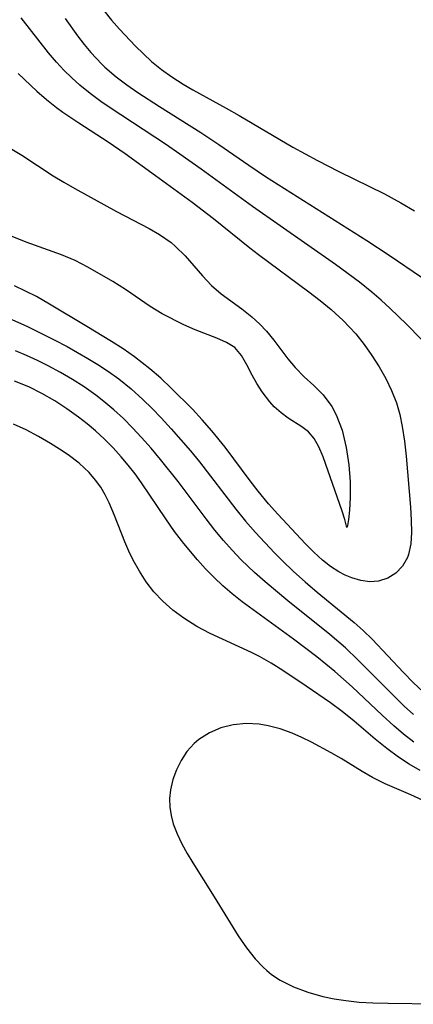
# Model space of a CAD drawing. Header units: metres. Extents: x 1073367 to 1082519, y 1569854 to 1574957.
# Tile 968 of 1056: x 1079879 to 1079927, y 1573300 to 1573419. Entities that reach past the tile are written whole.
import ezdxf

# ---------------------------------------------------------------- set-up
doc = ezdxf.new("R2010")
doc.units = ezdxf.units.M
doc.layers.add('CGG_CurvaNivelLidar_v1', color=253, linetype='Continuous', lineweight=30)

msp = doc.modelspace()

# ---------------------------------------------------------------- linework, layer by layer
at = {"layer": 'CGG_CurvaNivelLidar_v1'}
for p, q in [((1079889.1005, 1573420.4231, 72), (1079890.0403, 1573419.2804, 72)), ((1079882.4058, 1573415.3283, 71), (1079879.1116, 1573419.5439, 71)), ((1079884.4225, 1573419.4715, 71.5), (1079885.9373, 1573417.3477, 71.5)), ((1079890.0403, 1573419.2804, 72), (1079891.0186, 1573418.1748, 72)), ((1079891.0186, 1573418.1748, 72), (1079892.9495, 1573416.1176, 72)), ((1079885.9373, 1573417.3477, 71.5), (1079886.7298, 1573416.3184, 71.5)), ((1079886.7298, 1573416.3184, 71.5), (1079887.5304, 1573415.3549, 71.5)), ((1079892.9495, 1573416.1176, 72), (1079893.9021, 1573415.1687, 72)), ((1079883.3769, 1573414.1805, 71), (1079882.4058, 1573415.3283, 71)), ((1079887.5304, 1573415.3549, 71.5), (1079888.8537, 1573413.9544, 71.5)), ((1079893.9021, 1573415.1687, 72), (1079894.8938, 1573414.2644, 72)), ((1079884.2768, 1573413.2049, 71), (1079883.3769, 1573414.1805, 71)), ((1079885.2193, 1573412.2706, 71), (1079884.2768, 1573413.2049, 71)), ((1079888.8537, 1573413.9544, 71.5), (1079889.25, 1573413.5815, 71.5)), ((1079889.25, 1573413.5815, 71.5), (1079890.6117, 1573412.4204, 71.5)), ((1079894.8938, 1573414.2644, 72), (1079896.0835, 1573413.3076, 72)), ((1079896.0835, 1573413.3076, 72), (1079897.3315, 1573412.4169, 72)), ((1079878.7531, 1573412.7916, 70.5), (1079880.9971, 1573410.6677, 70.5)), ((1079886.2057, 1573411.3824, 71), (1079885.2193, 1573412.2706, 71)), ((1079890.6117, 1573412.4204, 71.5), (1079891.8986, 1573411.4431, 71.5)), ((1079897.3315, 1573412.4169, 72), (1079898.7203, 1573411.5225, 72)), ((1079887.4493, 1573410.3788, 71), (1079886.2057, 1573411.3824, 71)), ((1079891.8986, 1573411.4431, 71.5), (1079893.2294, 1573410.5102, 71.5)), ((1079898.7203, 1573411.5225, 72), (1079899.8688, 1573410.8415, 72)), ((1079899.8688, 1573410.8415, 72), (1079903.9179, 1573408.6153, 72)), ((1079880.9971, 1573410.6677, 70.5), (1079882.1657, 1573409.6608, 70.5)), ((1079882.1657, 1573409.6608, 70.5), (1079883.3755, 1573408.7083, 70.5)), ((1079888.7422, 1573409.4278, 71), (1079887.4493, 1573410.3788, 71)), ((1079893.2294, 1573410.5102, 71.5), (1079895.8536, 1573408.7969, 71.5)), ((1079883.3755, 1573408.7083, 70.5), (1079884.1641, 1573408.1392, 70.5)), ((1079889.8628, 1573408.6495, 71), (1079888.7422, 1573409.4278, 71)), ((1079896.5857, 1573404.2293, 71), (1079889.8628, 1573408.6495, 71)), ((1079895.8536, 1573408.7969, 71.5), (1079900.8318, 1573405.6761, 71.5)), ((1079903.9179, 1573408.6153, 72), (1079905.4629, 1573407.7265, 72)), ((1079884.1641, 1573408.1392, 70.5), (1079886.1014, 1573406.8404, 70.5)), ((1079905.4629, 1573407.7265, 72), (1079911.9823, 1573403.8683, 72)), ((1079886.1014, 1573406.8404, 70.5), (1079889.6296, 1573404.5503, 70.5)), ((1079874.8213, 1573405.533, 70), (1079879.2038, 1573402.8969, 70)), ((1079900.8318, 1573405.6761, 71.5), (1079903.0361, 1573404.1946, 71.5)), ((1079889.6296, 1573404.5503, 70.5), (1079891.7095, 1573403.1198, 70.5)), ((1079898.318, 1573403.0534, 71), (1079896.5857, 1573404.2293, 71)), ((1079903.0361, 1573404.1946, 71.5), (1079906.6459, 1573401.6989, 71.5)), ((1079911.9823, 1573403.8683, 72), (1079914.948, 1573402.2644, 72)), ((1079879.2038, 1573402.8969, 70), (1079882.9901, 1573400.4332, 70)), ((1079891.7095, 1573403.1198, 70.5), (1079895.3531, 1573400.4376, 70.5)), ((1079900.8972, 1573401.2232, 71), (1079898.318, 1573403.0534, 71)), ((1079907.1151, 1573396.6883, 71), (1079900.8972, 1573401.2232, 71)), ((1079906.6459, 1573401.6989, 71.5), (1079908.6774, 1573400.3422, 71.5)), ((1079914.948, 1573402.2644, 72), (1079917.5314, 1573400.9497, 72)), ((1079882.9901, 1573400.4332, 70), (1079884.2872, 1573399.6287, 70)), ((1079895.3531, 1573400.4376, 70.5), (1079899.8113, 1573397.2232, 70.5)), ((1079908.6774, 1573400.3422, 71.5), (1079920.9457, 1573392.5833, 71.5)), ((1079917.5314, 1573400.9497, 72), (1079923.0785, 1573398.2318, 72)), ((1079884.2872, 1573399.6287, 70), (1079885.5969, 1573398.8733, 70)), ((1079885.5969, 1573398.8733, 70), (1079890.6566, 1573396.0814, 70)), ((1079923.0785, 1573398.2318, 72), (1079925.0447, 1573397.1578, 72)), ((1079899.8113, 1573397.2232, 70.5), (1079902.3808, 1573395.252, 70.5)), ((1079917.1223, 1573389.6768, 71), (1079907.1151, 1573396.6883, 71)), ((1079925.0447, 1573397.1578, 72), (1079926.7029, 1573396.1715, 72)), ((1079890.6566, 1573396.0814, 70), (1079894.5993, 1573394.0446, 70)), ((1079902.3808, 1573395.252, 70.5), (1079906.7531, 1573391.6997, 70.5)), ((1079894.5993, 1573394.0446, 70), (1079895.8406, 1573393.3223, 70)), ((1079879.7187, 1573392.3852, 70), (1079878.0181, 1573393.0494, 70)), ((1079895.8406, 1573393.3223, 70), (1079897.2362, 1573392.3419, 70)), ((1079884.0042, 1573390.84, 70), (1079879.7187, 1573392.3852, 70)), ((1079897.2362, 1573392.3419, 70), (1079897.7973, 1573391.8637, 70)), ((1079897.7973, 1573391.8637, 70), (1079898.9341, 1573390.7207, 70)), ((1079906.7531, 1573391.6997, 70.5), (1079907.8019, 1573390.8798, 70.5)), ((1079920.9457, 1573392.5833, 71.5), (1079923.6409, 1573390.8168, 71.5)), ((1079885.6388, 1573390.1494, 70), (1079884.0042, 1573390.84, 70)), ((1079898.9341, 1573390.7207, 70), (1079901.0427, 1573388.294, 70)), ((1079907.8019, 1573390.8798, 70.5), (1079913.9029, 1573386.371, 70.5)), ((1079923.6409, 1573390.8168, 71.5), (1079927.5561, 1573388.134, 71.5)), ((1079887.1625, 1573389.3665, 70), (1079885.6388, 1573390.1494, 70)), ((1079890.2112, 1573387.6117, 70), (1079887.1625, 1573389.3665, 70)), ((1079920.0292, 1573387.525, 71), (1079917.1223, 1573389.6768, 71)), ((1079901.0427, 1573388.294, 70), (1079902.1521, 1573387.1436, 70)), ((1079879.6369, 1573386.4618, 70.5), (1079878.29, 1573387.0749, 70.5)), ((1079891.7263, 1573386.6616, 70), (1079890.2112, 1573387.6117, 70)), ((1079902.1521, 1573387.1436, 70), (1079903.3188, 1573386.1454, 70)), ((1079921.5198, 1573386.329, 71), (1079920.0292, 1573387.525, 71)), ((1079880.9543, 1573385.7921, 70.5), (1079879.6369, 1573386.4618, 70.5)), ((1079882.5374, 1573384.8907, 70.5), (1079880.9543, 1573385.7921, 70.5)), ((1079894.701, 1573384.5847, 70), (1079891.7263, 1573386.6616, 70)), ((1079903.3188, 1573386.1454, 70), (1079905.8098, 1573384.2976, 70)), ((1079913.9029, 1573386.371, 70.5), (1079915.2691, 1573385.328, 70.5)), ((1079922.6556, 1573385.3542, 71), (1079921.5198, 1573386.329, 71)), ((1079887.0695, 1573382.1629, 70.5), (1079882.5374, 1573384.8907, 70.5)), ((1079896.1842, 1573383.6986, 70), (1079894.701, 1573384.5847, 70)), ((1079915.2691, 1573385.328, 70.5), (1079916.5955, 1573384.247, 70.5)), ((1079923.7597, 1573384.3521, 71), (1079922.6556, 1573385.3542, 71)), ((1079898.7987, 1573382.3557, 70), (1079896.1842, 1573383.6986, 70)), ((1079905.8098, 1573384.2976, 70), (1079907.0328, 1573383.3374, 70)), ((1079907.0328, 1573383.3374, 70), (1079907.9967, 1573382.4592, 70)), ((1079916.5955, 1573384.247, 70.5), (1079918.0709, 1573382.9026, 70.5)), ((1079925.7262, 1573382.4352, 71), (1079923.7597, 1573384.3521, 71)), ((1079877.9908, 1573383.0117, 71), (1079879.8933, 1573382.1549, 71)), ((1079879.8933, 1573382.1549, 71), (1079883.0889, 1573380.5752, 71)), ((1079890.0333, 1573380.3543, 70.5), (1079887.0695, 1573382.1629, 70.5)), ((1079900.145, 1573381.7548, 70), (1079898.7987, 1573382.3557, 70)), ((1079907.9967, 1573382.4592, 70), (1079908.7812, 1573381.62, 70)), ((1079918.0709, 1573382.9026, 70.5), (1079919.5796, 1573381.2722, 70.5)), ((1079931.3062, 1573376.7448, 71), (1079925.7262, 1573382.4352, 71)), ((1079902.7694, 1573380.7544, 70), (1079900.145, 1573381.7548, 70)), ((1079908.7812, 1573381.62, 70), (1079909.6752, 1573380.5188, 70)), ((1079919.5796, 1573381.2722, 70.5), (1079920.6014, 1573379.9943, 70.5)), ((1079883.0889, 1573380.5752, 71), (1079884.6617, 1573379.7367, 71)), ((1079884.6617, 1573379.7367, 71), (1079887.1556, 1573378.311, 71)), ((1079891.4361, 1573379.4509, 70.5), (1079890.0333, 1573380.3543, 70.5)), ((1079903.9543, 1573380.2532, 70), (1079902.7694, 1573380.7544, 70)), ((1079904.9522, 1573379.6112, 70), (1079903.9543, 1573380.2532, 70)), ((1079909.6752, 1573380.5188, 70), (1079911.3714, 1573378.2602, 70)), ((1079920.6014, 1573379.9943, 70.5), (1079921.5521, 1573378.6631, 70.5)), ((1079879.762, 1573378.6704, 71.5), (1079878.4265, 1573379.2435, 71.5)), ((1079881.0812, 1573378.0555, 71.5), (1079879.762, 1573378.6704, 71.5)), ((1079892.8076, 1573378.5057, 70.5), (1079891.4361, 1573379.4509, 70.5)), ((1079905.7659, 1573378.674, 70), (1079904.9522, 1573379.6112, 70)), ((1079906.4254, 1573377.5321, 70), (1079905.7659, 1573378.674, 70)), ((1079921.5521, 1573378.6631, 70.5), (1079922.4304, 1573377.286, 70.5)), ((1079882.3833, 1573377.4028, 71.5), (1079881.0812, 1573378.0555, 71.5)), ((1079883.8626, 1573376.6048, 71.5), (1079882.3833, 1573377.4028, 71.5)), ((1079887.1556, 1573378.311, 71), (1079888.3744, 1573377.5593, 71)), ((1079888.3744, 1573377.5593, 71), (1079889.6594, 1573376.7123, 71)), ((1079894.6875, 1573377.0458, 70.5), (1079892.8076, 1573378.5057, 70.5)), ((1079907.0648, 1573376.2761, 70), (1079906.4254, 1573377.5321, 70)), ((1079911.3714, 1573378.2602, 70), (1079912.266, 1573377.1867, 70)), ((1079885.3129, 1573375.7583, 71.5), (1079883.8626, 1573376.6048, 71.5)), ((1079889.6594, 1573376.7123, 71), (1079890.9061, 1573375.8151, 71)), ((1079895.9981, 1573375.9057, 70.5), (1079894.6875, 1573377.0458, 70.5)), ((1079907.6269, 1573375.2686, 70), (1079907.0648, 1573376.2761, 70)), ((1079912.266, 1573377.1867, 70), (1079913.355, 1573376.0861, 70)), ((1079922.4304, 1573377.286, 70.5), (1079923.2255, 1573375.8729, 70.5)), ((1079880.0295, 1573374.8499, 72), (1079878.3139, 1573375.5672, 72)), ((1079886.7279, 1573374.859, 71.5), (1079885.3129, 1573375.7583, 71.5)), ((1079890.9061, 1573375.8151, 71), (1079892.4007, 1573374.6082, 71)), ((1079897.2732, 1573374.7169, 70.5), (1079895.9981, 1573375.9057, 70.5)), ((1079908.26, 1573374.2764, 70), (1079907.6269, 1573375.2686, 70)), ((1079913.355, 1573376.0861, 70), (1079914.4963, 1573375.0447, 70)), ((1079914.4963, 1573375.0447, 70), (1079915.6353, 1573373.9114, 70)), ((1079923.2255, 1573375.8729, 70.5), (1079923.9247, 1573374.4169, 70.5)), ((1079881.6246, 1573374.0569, 72), (1079880.0295, 1573374.8499, 72)), ((1079883.1681, 1573373.1673, 72), (1079881.6246, 1573374.0569, 72)), ((1079888.1436, 1573373.8655, 71.5), (1079886.7279, 1573374.859, 71.5)), ((1079889.1242, 1573373.1045, 71.5), (1079888.1436, 1573373.8655, 71.5)), ((1079892.4007, 1573374.6082, 71), (1079893.8327, 1573373.3218, 71)), ((1079899.8211, 1573372.1577, 70.5), (1079897.2732, 1573374.7169, 70.5)), ((1079909.2032, 1573373.0376, 70), (1079908.26, 1573374.2764, 70)), ((1079915.6353, 1573373.9114, 70), (1079916.6969, 1573372.468, 70)), ((1079923.9247, 1573374.4169, 70.5), (1079924.5043, 1573372.9137, 70.5)), ((1079884.6226, 1573372.2098, 72), (1079883.1681, 1573373.1673, 72)), ((1079890.319, 1573372.0861, 71.5), (1079889.1242, 1573373.1045, 71.5)), ((1079893.8327, 1573373.3218, 71), (1079894.9591, 1573372.2288, 71)), ((1079909.7316, 1573372.4574, 70), (1079909.2032, 1573373.0376, 70)), ((1079924.5043, 1573372.9137, 70.5), (1079924.9095, 1573371.5068, 70.5)), ((1079886.0334, 1573371.1874, 72), (1079884.6226, 1573372.2098, 72)), ((1079891.4718, 1573371.0149, 71.5), (1079890.319, 1573372.0861, 71.5)), ((1079894.9591, 1573372.2288, 71), (1079896.0555, 1573371.1017, 71)), ((1079901.0162, 1573370.8727, 70.5), (1079899.8211, 1573372.1577, 70.5)), ((1079910.5435, 1573371.7207, 70), (1079909.7316, 1573372.4574, 70)), ((1079911.395, 1573371.0876, 70), (1079910.5435, 1573371.7207, 70)), ((1079916.6969, 1573372.468, 70), (1079917.2218, 1573371.4908, 70)), ((1079917.2218, 1573371.4908, 70), (1079917.9357, 1573369.6, 70)), ((1079924.9095, 1573371.5068, 70.5), (1079925.2167, 1573370.0666, 70.5)), ((1079879.7247, 1573369.6614, 72.5), (1079878.1998, 1573370.3485, 72.5)), ((1079887.0745, 1573370.3823, 72), (1079886.0334, 1573371.1874, 72)), ((1079888.0865, 1573369.5411, 72), (1079887.0745, 1573370.3823, 72)), ((1079892.5882, 1573369.9001, 71.5), (1079891.4718, 1573371.0149, 71.5)), ((1079896.0555, 1573371.1017, 71), (1079897.275, 1573369.7802, 71)), ((1079902.1764, 1573369.5542, 70.5), (1079901.0162, 1573370.8727, 70.5)), ((1079913.0732, 1573370.0255, 70), (1079911.395, 1573371.0876, 70)), ((1079881.2066, 1573368.8676, 72.5), (1079879.7247, 1573369.6614, 72.5)), ((1079889.1776, 1573368.5422, 72), (1079888.0865, 1573369.5411, 72)), ((1079893.6716, 1573368.7485, 71.5), (1079892.5882, 1573369.9001, 71.5)), ((1079897.275, 1573369.7802, 71), (1079899.5829, 1573367.1214, 71)), ((1079903.7977, 1573367.543, 70.5), (1079902.1764, 1573369.5542, 70.5)), ((1079913.8636, 1573369.3958, 70), (1079913.0732, 1573370.0255, 70)), ((1079914.5618, 1573368.5983, 70), (1079913.8636, 1573369.3958, 70)), ((1079917.9357, 1573369.6, 70), (1079918.4332, 1573367.5372, 70)), ((1079925.2167, 1573370.0666, 70.5), (1079925.4911, 1573368.282, 70.5)), ((1079882.6563, 1573368.0117, 72.5), (1079881.2066, 1573368.8676, 72.5)), ((1079883.7468, 1573367.3325, 72.5), (1079882.6563, 1573368.0117, 72.5)), ((1079890.2214, 1573367.4901, 72), (1079889.1776, 1573368.5422, 72)), ((1079894.8446, 1573367.4259, 71.5), (1079893.6716, 1573368.7485, 71.5)), ((1079915.1387, 1573367.5828, 70), (1079914.5618, 1573368.5983, 70)), ((1079925.4911, 1573368.282, 70.5), (1079925.6943, 1573366.4783, 70.5)), ((1079884.8073, 1573366.6212, 72.5), (1079883.7468, 1573367.3325, 72.5)), ((1079886.1254, 1573365.6098, 72.5), (1079884.8073, 1573366.6212, 72.5)), ((1079891.2193, 1573366.3913, 72), (1079890.2214, 1573367.4901, 72)), ((1079895.9846, 1573366.0712, 71.5), (1079894.8446, 1573367.4259, 71.5)), ((1079899.5829, 1573367.1214, 71), (1079900.6699, 1573365.7878, 71)), ((1079906.8076, 1573363.4755, 70.5), (1079903.7977, 1573367.543, 70.5)), ((1079915.6296, 1573366.3971, 70), (1079915.1387, 1573367.5828, 70)), ((1079918.4332, 1573367.5372, 70), (1079918.7431, 1573365.4187, 70)), ((1079887.3268, 1573364.4841, 72.5), (1079886.1254, 1573365.6098, 72.5)), ((1079892.0726, 1573365.373, 72), (1079891.2193, 1573366.3913, 72)), ((1079898.0873, 1573363.4083, 71.5), (1079895.9846, 1573366.0712, 71.5)), ((1079900.6699, 1573365.7878, 71), (1079905.0918, 1573360.0402, 71)), ((1079917.9517, 1573359.81, 70), (1079915.6296, 1573366.3971, 70)), ((1079925.6943, 1573366.4783, 70.5), (1079926.2064, 1573360.2952, 70.5)), ((1079888.1087, 1573363.5748, 72.5), (1079887.3268, 1573364.4841, 72.5)), ((1079892.8894, 1573364.3244, 72), (1079892.0726, 1573365.373, 72)), ((1079893.6692, 1573363.2479, 72), (1079892.8894, 1573364.3244, 72)), ((1079918.7431, 1573365.4187, 70), (1079918.8929, 1573363.3592, 70)), ((1079888.7314, 1573362.701, 72.5), (1079888.1087, 1573363.5748, 72.5)), ((1079896.5975, 1573358.874, 72), (1079893.6692, 1573363.2479, 72)), ((1079901.4714, 1573358.8729, 71.5), (1079898.0873, 1573363.4083, 71.5)), ((1079907.7748, 1573362.2283, 70.5), (1079906.8076, 1573363.4755, 70.5)), ((1079918.8929, 1573363.3592, 70), (1079918.9106, 1573361.4718, 70)), ((1079889.2789, 1573361.7788, 72.5), (1079888.7314, 1573362.701, 72.5)), ((1079909.0299, 1573360.7144, 70.5), (1079907.7748, 1573362.2283, 70.5)), ((1079889.7628, 1573360.8141, 72.5), (1079889.2789, 1573361.7788, 72.5)), ((1079890.4144, 1573359.2693, 72.5), (1079889.7628, 1573360.8141, 72.5)), ((1079910.1715, 1573359.4276, 70.5), (1079909.0299, 1573360.7144, 70.5)), ((1079918.9106, 1573361.4718, 70), (1079918.832, 1573359.9175, 70)), ((1079905.0918, 1573360.0402, 71), (1079906.2663, 1573358.6158, 71)), ((1079918.2603, 1573358.8004, 70), (1079917.9517, 1573359.81, 70)), ((1079918.832, 1573359.9175, 70), (1079918.7089, 1573358.7969, 70)), ((1079926.2064, 1573360.2952, 70.5), (1079926.3073, 1573358.7305, 70.5)), ((1079891.6358, 1573356.0987, 72.5), (1079890.4144, 1573359.2693, 72.5)), ((1079897.6753, 1573357.3657, 72), (1079896.5975, 1573358.874, 72)), ((1079902.545, 1573357.5046, 71.5), (1079901.4714, 1573358.8729, 71.5)), ((1079906.2663, 1573358.6158, 71), (1079907.4737, 1573357.2233, 71)), ((1079913.5042, 1573355.8697, 70.5), (1079910.1715, 1573359.4276, 70.5)), ((1079918.5, 1573357.8143, 70), (1079918.2603, 1573358.8004, 70)), ((1079918.7089, 1573358.7969, 70), (1079918.5834, 1573358.0691, 70)), ((1079926.3073, 1573358.7305, 70.5), (1079926.3429, 1573357.2392, 70.5)), ((1079898.7939, 1573355.8876, 72), (1079897.6753, 1573357.3657, 72)), ((1079903.5739, 1573356.2714, 71.5), (1079902.545, 1573357.5046, 71.5)), ((1079907.4737, 1573357.2233, 71), (1079909.7433, 1573354.7841, 71)), ((1079918.5834, 1573358.0691, 70), (1079918.5, 1573357.8143, 70)), ((1079926.3429, 1573357.2392, 70.5), (1079926.257, 1573355.8436, 70.5)), ((1079892.1286, 1573354.978, 72.5), (1079891.6358, 1573356.0987, 72.5)), ((1079900.4236, 1573353.9146, 72), (1079898.7939, 1573355.8876, 72)), ((1079904.6394, 1573355.0733, 71.5), (1079903.5739, 1573356.2714, 71.5)), ((1079892.6664, 1573353.8779, 72.5), (1079892.1286, 1573354.978, 72.5)), ((1079905.7426, 1573353.9134, 71.5), (1079904.6394, 1573355.0733, 71.5)), ((1079909.7433, 1573354.7841, 71), (1079910.6742, 1573353.8382, 71)), ((1079914.5241, 1573354.8405, 70.5), (1079913.5042, 1573355.8697, 70.5)), ((1079915.5685, 1573353.8887, 70.5), (1079914.5241, 1573354.8405, 70.5)), ((1079926.257, 1573355.8436, 70.5), (1079925.9849, 1573354.5737, 70.5)), ((1079893.4045, 1573352.5368, 72.5), (1079892.6664, 1573353.8779, 72.5)), ((1079901.4188, 1573352.8243, 72), (1079900.4236, 1573353.9146, 72)), ((1079907.3183, 1573352.396, 71.5), (1079905.7426, 1573353.9134, 71.5)), ((1079910.6742, 1573353.8382, 71), (1079912.0519, 1573352.5169, 71)), ((1079916.5393, 1573353.1295, 70.5), (1079915.5685, 1573353.8887, 70.5)), ((1079925.8438, 1573354.1938, 70.5), (1079925.2454, 1573353.1591, 70.5)), ((1079925.9849, 1573354.5737, 70.5), (1079925.8438, 1573354.1938, 70.5)), ((1079894.2251, 1573351.2559, 72.5), (1079893.4045, 1573352.5368, 72.5)), ((1079902.4528, 1573351.7735, 72), (1079901.4188, 1573352.8243, 72)), ((1079908.6105, 1573351.2577, 71.5), (1079907.3183, 1573352.396, 71.5)), ((1079912.0519, 1573352.5169, 71), (1079913.4687, 1573351.2401, 71)), ((1079917.5398, 1573352.476, 70.5), (1079916.5393, 1573353.1295, 70.5)), ((1079918.3183, 1573352.0591, 70.5), (1079917.5398, 1573352.476, 70.5)), ((1079924.4327, 1573352.3173, 70.5), (1079923.4532, 1573351.6947, 70.5)), ((1079925.2454, 1573353.1591, 70.5), (1079924.4327, 1573352.3173, 70.5)), ((1079895.1467, 1573350.058, 72.5), (1079894.2251, 1573351.2559, 72.5)), ((1079903.5257, 1573350.7653, 72), (1079902.4528, 1573351.7735, 72)), ((1079911.3861, 1573348.9446, 71.5), (1079908.6105, 1573351.2577, 71.5)), ((1079913.4687, 1573351.2401, 71), (1079914.9135, 1573350.0021, 71)), ((1079919.1049, 1573351.7216, 70.5), (1079918.3183, 1573352.0591, 70.5)), ((1079920.2127, 1573351.3969, 70.5), (1079919.1049, 1573351.7216, 70.5)), ((1079921.3016, 1573351.2602, 70.5), (1079920.2127, 1573351.3969, 70.5)), ((1079922.3445, 1573351.3325, 70.5), (1079921.3016, 1573351.2602, 70.5)), ((1079923.4532, 1573351.6947, 70.5), (1079922.3445, 1573351.3325, 70.5)), ((1079896.2568, 1573348.8918, 72.5), (1079895.1467, 1573350.058, 72.5)), ((1079904.6395, 1573349.8049, 72), (1079903.5257, 1573350.7653, 72)), ((1079914.9135, 1573350.0021, 71), (1079919.39, 1573346.3349, 71)), ((1079897.4765, 1573347.8295, 72.5), (1079896.2568, 1573348.8918, 72.5)), ((1079905.853, 1573348.8497, 72), (1079904.6395, 1573349.8049, 72)), ((1079912.065, 1573344.316, 72), (1079905.853, 1573348.8497, 72)), ((1079916.4498, 1573344.874, 71.5), (1079911.3861, 1573348.9446, 71.5)), ((1079898.7797, 1573346.8559, 72.5), (1079897.4765, 1573347.8295, 72.5)), ((1079900.3614, 1573345.8427, 72.5), (1079898.7797, 1573346.8559, 72.5)), ((1079901.9643, 1573344.9923, 72.5), (1079900.3614, 1573345.8427, 72.5)), ((1079919.39, 1573346.3349, 71), (1079920.4834, 1573345.3679, 71)), ((1079920.4834, 1573345.3679, 71), (1079921.5589, 1573344.3113, 71)), ((1079906.9804, 1573342.6838, 72.5), (1079901.9643, 1573344.9923, 72.5)), ((1079914.8716, 1573342.1568, 72), (1079912.065, 1573344.316, 72)), ((1079918.3364, 1573343.2452, 71.5), (1079916.4498, 1573344.874, 71.5)), ((1079921.5589, 1573344.3113, 71), (1079925.3555, 1573340.2885, 71)), ((1079919.8531, 1573341.8144, 71.5), (1079918.3364, 1573343.2452, 71.5)), ((1079907.9269, 1573342.2001, 72.5), (1079906.9804, 1573342.6838, 72.5)), ((1079909.3641, 1573341.3859, 72.5), (1079907.9269, 1573342.2001, 72.5)), ((1079917.0638, 1573340.3757, 72), (1079914.8716, 1573342.1568, 72)), ((1079924.3837, 1573337.2344, 71.5), (1079919.8531, 1573341.8144, 71.5)), ((1079910.7726, 1573340.5093, 72.5), (1079909.3641, 1573341.3859, 72.5)), ((1079913.578, 1573338.6362, 72.5), (1079910.7726, 1573340.5093, 72.5)), ((1079919.1557, 1573338.5494, 72), (1079917.0638, 1573340.3757, 72)), ((1079925.3555, 1573340.2885, 71), (1079926.5476, 1573339.0716, 71)), ((1079916.5153, 1573336.6103, 72.5), (1079913.578, 1573338.6362, 72.5)), ((1079922.788, 1573335.0959, 72), (1079919.1557, 1573338.5494, 72)), ((1079926.5476, 1573339.0716, 71), (1079927.7734, 1573337.896, 71)), ((1079925.4623, 1573336.183, 71.5), (1079924.3837, 1573337.2344, 71.5)), ((1079917.9455, 1573335.5481, 72.5), (1079916.5153, 1573336.6103, 72.5)), ((1079926.5669, 1573335.17, 71.5), (1079925.4623, 1573336.183, 71.5)), ((1079919.4119, 1573334.3643, 72.5), (1079917.9455, 1573335.5481, 72.5)), ((1079924.1746, 1573333.818, 72), (1079922.788, 1573335.0959, 72)), ((1079903.281, 1573333.5585, 73), (1079901.8819, 1573332.9766, 73)), ((1079904.7738, 1573333.9316, 73), (1079903.281, 1573333.5585, 73)), ((1079906.3241, 1573334.0883, 73), (1079904.7738, 1573333.9316, 73)), ((1079907.9052, 1573334.0119, 73), (1079906.3241, 1573334.0883, 73)), ((1079908.9942, 1573333.8274, 73), (1079907.9052, 1573334.0119, 73)), ((1079910.4468, 1573333.4503, 73), (1079908.9942, 1573333.8274, 73)), ((1079911.884, 1573332.9415, 73), (1079910.4468, 1573333.4503, 73)), ((1079921.9493, 1573332.2085, 72.5), (1079919.4119, 1573334.3643, 72.5)), ((1079925.3738, 1573332.7936, 72), (1079924.1746, 1573333.818, 72)), ((1079900.6209, 1573332.1781, 73), (1079900.056, 1573331.691, 73)), ((1079901.8819, 1573332.9766, 73), (1079900.6209, 1573332.1781, 73)), ((1079913.0729, 1573332.4202, 73), (1079911.884, 1573332.9415, 73)), ((1079914.2448, 1573331.8393, 73), (1079913.0729, 1573332.4202, 73)), ((1079923.339, 1573331.074, 72.5), (1079921.9493, 1573332.2085, 72.5)), ((1079926.6216, 1573331.8385, 72), (1079925.3738, 1573332.7936, 72)), ((1079900.056, 1573331.691, 73), (1079899.1633, 1573330.6886, 73)), ((1079916.6152, 1573330.5652, 73), (1079914.2448, 1573331.8393, 73)), ((1079924.7761, 1573330.0083, 72.5), (1079923.339, 1573331.074, 72.5)), ((1079899.1633, 1573330.6886, 73), (1079898.4697, 1573329.6372, 73)), ((1079917.8047, 1573329.8794, 73), (1079916.6152, 1573330.5652, 73)), ((1079920.3444, 1573328.293, 73), (1079917.8047, 1573329.8794, 73)), ((1079926.0535, 1573329.1788, 72.5), (1079924.7761, 1573330.0083, 72.5)), ((1079897.9054, 1573328.5005, 73), (1079897.4744, 1573327.3029, 73)), ((1079898.4697, 1573329.6372, 73), (1079897.9054, 1573328.5005, 73)), ((1079927.3753, 1573328.4141, 72.5), (1079926.0535, 1573329.1788, 72.5)), ((1079897.4744, 1573327.3029, 73), (1079897.1877, 1573326.0653, 73)), ((1079921.6326, 1573327.5453, 73), (1079920.3444, 1573328.293, 73)), ((1079923.1358, 1573326.8017, 73), (1079921.6326, 1573327.5453, 73)), ((1079926.2431, 1573325.4566, 73), (1079923.1358, 1573326.8017, 73)), ((1079897.1877, 1573326.0653, 73), (1079897.0733, 1573325.025, 73)), ((1079897.0733, 1573325.025, 73), (1079897.0873, 1573323.9779, 73)), ((1079928.263, 1573324.5313, 73), (1079926.2431, 1573325.4566, 73)), ((1079897.0873, 1573323.9779, 73), (1079897.2368, 1573322.9611, 73)), ((1079897.2368, 1573322.9611, 73), (1079897.508, 1573321.9495, 73)), ((1079897.508, 1573321.9495, 73), (1079897.9777, 1573320.7267, 73)), ((1079897.9777, 1573320.7267, 73), (1079898.5641, 1573319.5116, 73)), ((1079898.5641, 1573319.5116, 73), (1079899.1903, 1573318.3722, 73)), ((1079899.1903, 1573318.3722, 73), (1079899.8675, 1573317.2317, 73)), ((1079899.8675, 1573317.2317, 73), (1079902.4547, 1573313.1152, 73)), ((1079902.4547, 1573313.1152, 73), (1079905.3631, 1573308.3973, 73)), ((1079905.3631, 1573308.3973, 73), (1079906.3502, 1573306.9531, 73)), ((1079906.3502, 1573306.9531, 73), (1079907.4051, 1573305.6056, 73)), ((1079907.4051, 1573305.6056, 73), (1079908.3737, 1573304.5755, 73)), ((1079908.3737, 1573304.5755, 73), (1079908.8158, 1573304.1735, 73)), ((1079908.8158, 1573304.1735, 73), (1079909.3875, 1573303.7148, 73)), ((1079909.3875, 1573303.7148, 73), (1079910.431, 1573303.0234, 73)), ((1079910.431, 1573303.0234, 73), (1079912.0492, 1573302.201, 73)), ((1079912.0492, 1573302.201, 73), (1079913.7773, 1573301.5464, 73)), ((1079913.7773, 1573301.5464, 73), (1079915.5875, 1573301.0403, 73)), ((1079915.5875, 1573301.0403, 73), (1079916.9649, 1573300.7565, 73)), ((1079916.9649, 1573300.7565, 73), (1079918.3685, 1573300.5417, 73)), ((1079918.3685, 1573300.5417, 73), (1079919.9985, 1573300.3718, 73)), ((1079919.9985, 1573300.3718, 73), (1079921.6468, 1573300.269, 73)), ((1079921.6468, 1573300.269, 73), (1079923.5037, 1573300.2151, 73)), ((1079923.5037, 1573300.2151, 73), (1079934.387, 1573300.0961, 73))]:
    msp.add_line(p, q, dxfattribs=at)

doc.saveas('drawing.dxf')
